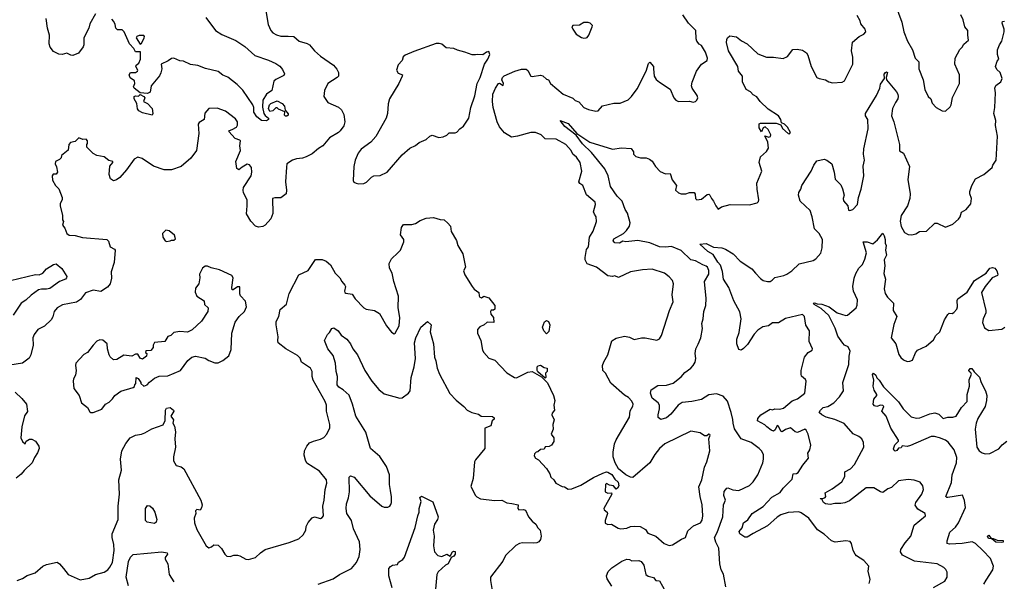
# Model space of a CAD drawing. Extents: x 1839239 to 1929705, y 762242 to 910352.
# Tile 261 of 429: x 1899413 to 1907604, y 830939 to 835615. Entities that reach past the tile are written whole.
import ezdxf

# ---------------------------------------------------------------- set-up
doc = ezdxf.new("R2010")
doc.units = 0

msp = doc.modelspace()

# ---------------------------------------------------------------- linework, layer by layer
at = {"layer": '0CON10XD'}
for points in [[(1906688.9, 835765), (1906750.9, 835595), (1906768.9, 835515), (1906798.1, 835435), (1906840, 835365), (1906862.9, 835295), (1906892.5, 835265), (1906894.4, 835204.4), (1906930, 835115), (1906944.2, 835035), (1906971.2, 834975), (1906993.8, 834955), (1907005, 834918.8), (1907036.7, 834885), (1907087, 834857), (1907115, 834854.2), (1907155, 834890), (1907162.5, 834905), (1907172.7, 834967.3), (1907230.8, 835085), (1907232, 835155), (1907193.3, 835245), (1907196.2, 835295), (1907235, 835366.7), (1907254.2, 835385.8), (1907267.7, 835412.3), (1907307.5, 835445), (1907300, 835485), (1907300.8, 835525), (1907274.5, 835554.5), (1907262.7, 835612.7), (1907242.9, 835655)], [(1900044, 835665), (1899995, 835580), (1899986.7, 835545), (1899947.1, 835465), (1899946.2, 835405), (1899940.7, 835389.3), (1899902.5, 835335), (1899855, 835316.2), (1899838.3, 835318.3), (1899805, 835336), (1899765, 835325.5), (1899739.2, 835329.2), (1899695, 835350), (1899665, 835386), (1899656.5, 835415), (1899661.1, 835485), (1899644.3, 835545), (1899631.5, 835625)], [(1900962.6, 835632.6), (1901041.9, 835525), (1901095, 835490.4), (1901211.1, 835441.1), (1901285, 835390.6), (1901367.7, 835317.7), (1901483, 835277), (1901545, 835250), (1901577, 835227), (1901599.6, 835199.6), (1901615.8, 835165), (1901608.8, 835151.2), (1901543, 835117), (1901527.5, 835102.5), (1901510, 835025), (1901466.4, 834993.6), (1901435.8, 834945), (1901433.9, 834886.1), (1901443.8, 834835), (1901455, 834817.5), (1901482.5, 834795), (1901482.5, 834785), (1901465, 834773.5), (1901424.5, 834774.5), (1901384.3, 834805), (1901360.8, 834845), (1901360, 834885), (1901353.1, 834905), (1901268.3, 835028.3), (1901223.1, 835075), (1901145, 835136.3), (1901102.9, 835152.9), (1901065, 835182.5), (1900957.4, 835207.4), (1900895, 835233.4), (1900835, 835241.8), (1900775, 835268.9), (1900745, 835273.1), (1900695, 835294.3), (1900675, 835290.8), (1900648.2, 835271.8), (1900590, 835245), (1900595.6, 835205), (1900587.8, 835172.2), (1900575, 835148), (1900506.7, 835063.3), (1900498.5, 835011.5), (1900475, 835001.1), (1900415, 835006.2), (1900364.4, 835044.4), (1900360.8, 835055), (1900370.4, 835085), (1900367.1, 835105), (1900330.9, 835130.9), (1900324.3, 835155), (1900335, 835175.8), (1900375, 835176.4), (1900391.8, 835185), (1900394.6, 835195), (1900378.5, 835225), (1900380.6, 835235), (1900405, 835253.5), (1900417.1, 835285), (1900417, 835347), (1900375, 835348.1), (1900362, 835375), (1900326.7, 835415), (1900282.5, 835515), (1900265, 835530), (1900225, 835530), (1900213, 835543), (1900207.5, 835575), (1900195, 835600), (1900178.3, 835618.3)], [(1901007.5, 831225), (1901028.3, 831241.7), (1901065, 831240), (1901091.7, 831211.7), (1901118, 831165), (1901135, 831150), (1901163.6, 831146.4), (1901195, 831156.7), (1901225, 831157.5), (1901245, 831152.5), (1901295, 831123.3), (1901315, 831120), (1901375, 831136.7), (1901415, 831176.7), (1901455, 831203.8), (1901655, 831261.2), (1901735, 831293.8), (1901771.2, 831325), (1901792, 831365), (1901796.7, 831395), (1901811.7, 831428.3), (1901845, 831467.5), (1901865, 831476.7), (1901915, 831463.3), (1901930, 831470), (1901938.8, 831485), (1901935.7, 831565), (1901947.1, 831615), (1901953.1, 831705), (1901967.1, 831755), (1901965.7, 831785), (1901906, 831855), (1901802, 831922), (1901789.1, 831949.1), (1901780.5, 831990.5), (1901783.1, 832025), (1901801.2, 832065), (1901825, 832090.9), (1901855.7, 832105.7), (1901916.1, 832123.9), (1901942.1, 832137.9), (1901968, 832165), (1901992.3, 832217.7), (1901992.5, 832245), (1901964, 832355), (1901964.2, 832405), (1901954.4, 832435), (1901855.6, 832615), (1901846.9, 832645), (1901847.1, 832685), (1901830.8, 832715), (1901755.8, 832765), (1901745, 832796), (1901725, 832820), (1901628, 832875), (1901564.3, 832925), (1901560, 832945), (1901564.4, 832975), (1901547.3, 833075), (1901547, 833103), (1901568.6, 833145), (1901578.3, 833201.7), (1901632.5, 833247.5), (1901654.5, 833335), (1901735, 833489.5), (1901812.4, 833527.6), (1901875, 833618.6), (1901928.9, 833618.9), (1901961.2, 833605), (1901997.5, 833575), (1902036.2, 833505), (1902076.8, 833466.8), (1902092, 833435), (1902118.8, 833405), (1902123.8, 833395), (1902114, 833356), (1902118.8, 833345), (1902125, 833338.8), (1902178.8, 833328.8), (1902205, 833290), (1902275.9, 833215.9), (1902295, 833206.2), (1902365, 833193.3), (1902405, 833170), (1902464, 833065), (1902505, 833013.3), (1902529.3, 833000.7), (1902536.7, 833005), (1902568.8, 833065), (1902574, 833135), (1902561.4, 833215), (1902564.2, 833314.2), (1902526.2, 833435), (1902511.2, 833505), (1902488.8, 833545), (1902486, 833585), (1902505.8, 833625), (1902558.8, 833675), (1902582, 833695), (1902609.2, 833765), (1902608.8, 833785), (1902581.2, 833825), (1902590, 833885), (1902605, 833908.8), (1902675, 833908.6), (1902705, 833919.2), (1902745, 833944.2), (1902795, 833962), (1902855, 833969.2), (1902911.3, 833951.3), (1902945, 833948.8), (1902975, 833921.2), (1902995.8, 833895), (1903002.7, 833852.7), (1903046.8, 833776.8), (1903057.5, 833735), (1903100, 833665), (1903121.2, 833555), (1903104.4, 833525), (1903115, 833492), (1903176.9, 833395), (1903195, 833372.5), (1903233.3, 833345), (1903234.3, 833315), (1903241.2, 833305), (1903255, 833300), (1903275, 833312.5), (1903315, 833300), (1903366.7, 833235), (1903366.1, 833203.9), (1903355, 833196.7), (1903335, 833196.7), (1903330, 833185), (1903333.6, 833163.6), (1903353.8, 833135), (1903357.5, 833095), (1903302.3, 833097.7), (1903277.5, 833075), (1903242.1, 833057.9), (1903220.8, 833035), (1903222, 833005), (1903248.8, 832945), (1903264, 832865), (1903274, 832845), (1903315.9, 832795.9), (1903365, 832780), (1903464.2, 832674.2), (1903530, 832635), (1903545, 832632.2), (1903639.7, 832680.3), (1903675, 832686.7), (1903753, 832643), (1903802.5, 832592.5), (1903854.2, 832485), (1903864.2, 832445), (1903857.1, 832405), (1903861.2, 832365), (1903842.2, 832337.8), (1903840, 832325), (1903859.2, 832285), (1903848.8, 832245), (1903850, 832205), (1903833.6, 832165), (1903856.7, 832135), (1903856.4, 832103.6), (1903837, 832073), (1903817, 832063), (1903785, 832060), (1903775, 832040), (1903745, 832037.5), (1903722.5, 832017.5), (1903710, 832015), (1903695, 832000), (1903692.5, 831985), (1903703.6, 831963.6), (1903729.3, 831949.3), (1903795, 831877.5), (1903823.6, 831833.6), (1903832.5, 831805), (1903857.5, 831785), (1903872.5, 831755), (1903925, 831728.8), (1903945, 831726.7), (1903977, 831707), (1904005, 831710), (1904080.7, 831739.3), (1904186.4, 831803.6), (1904265, 831840), (1904295, 831850), (1904307, 831847), (1904339.3, 831829.3), (1904365, 831790), (1904392.5, 831765), (1904397.5, 831735), (1904387.5, 831715), (1904375, 831707.5), (1904353.9, 831733.9), (1904319.5, 831739.5), (1904295, 831753.3), (1904286.7, 831745), (1904283.8, 831683.8), (1904305, 831672.5), (1904336.7, 831676.7), (1904340, 831665), (1904273.3, 831545), (1904273.9, 831533.9), (1904300, 831515), (1904302.5, 831505), (1904283.3, 831445), (1904283.6, 831423.6), (1904305, 831413.3), (1904336.4, 831416.4), (1904392.6, 831382.6), (1904415, 831377.1), (1904465, 831380.6), (1904495, 831394.4), (1904525, 831399.4), (1904575, 831395.8), (1904620.2, 831370.2), (1904639.7, 831339.7), (1904705, 831315.7), (1904775, 831253.8), (1904815, 831236.2), (1904845, 831242.5), (1904918.8, 831291.2), (1904952, 831305), (1904971.1, 831358.9), (1905018, 831402), (1905078, 831425), (1905090.5, 831449.5), (1905095.4, 831485.4), (1905091.1, 831575), (1905072.9, 831645), (1905064.2, 831725), (1905087, 831783), (1905109.3, 831890.7), (1905129.1, 831935), (1905153.3, 832025), (1905146.2, 832125), (1905157.5, 832155), (1905155, 832162.5), (1905145, 832163.3), (1905130.7, 832149.3), (1905109.2, 832149.2), (1905075, 832176), (1904995, 832188.6), (1904781.2, 832085), (1904734.5, 832045.5), (1904696, 831995), (1904655, 831926.2), (1904515, 831803.8), (1904495, 831806.2), (1904456.7, 831825), (1904395.5, 831875.5), (1904368, 831925), (1904351.2, 831975), (1904348.8, 832015), (1904362.5, 832085), (1904375, 832117.5), (1904485.8, 832305), (1904490.3, 832359.7), (1904515, 832396.7), (1904516.5, 832415), (1904505, 832439.2), (1904478.9, 832468.9), (1904445, 832489.2), (1904330.2, 832590.2), (1904285, 832673.3), (1904263.3, 832695), (1904260, 832735), (1904272.3, 832767.7), (1904305.9, 832824.1), (1904339.3, 832940.7), (1904375, 832963.3), (1904445, 832980), (1904485, 832971.2), (1904525, 832951.2), (1904585, 832965.8), (1904615, 832966), (1904713.6, 832946.4), (1904735, 832957.5), (1904753.3, 832985), (1904818.6, 833195), (1904849.2, 833265), (1904840.8, 833325), (1904852, 833415), (1904842.7, 833442.7), (1904816, 833475), (1904776.2, 833505), (1904675, 833537.1), (1904595, 833532.5), (1904495, 833516), (1904395, 833468.8), (1904365, 833482.5), (1904345, 833478), (1904305, 833482.5), (1904212.5, 833555), (1904135, 833583.3), (1904115.8, 833615), (1904117.1, 833635), (1904129.6, 833700.4), (1904146.2, 833725), (1904154.1, 833805), (1904182.8, 833855), (1904210.9, 833935), (1904208.6, 833975), (1904195, 833996.7), (1904186.2, 834015), (1904204.2, 834075), (1904200.8, 834095), (1904127, 834157), (1904098, 834235), (1904072.3, 834252.3), (1904065.6, 834265), (1904089.2, 834355), (1904076.9, 834425), (1904045, 834471.1), (1904014.7, 834494.7), (1904001.4, 834525), (1903955.6, 834575), (1903875, 834619.6), (1903785, 834622.9), (1903752, 834655), (1903705, 834675.5), (1903665, 834674.5), (1903555, 834644.2), (1903505, 834637.5), (1903445, 834674.3), (1903404.2, 834724.2), (1903384.7, 834764.7), (1903352.5, 834885), (1903346.4, 834935), (1903349.4, 834995), (1903370, 835045), (1903395, 835083.8), (1903405, 835086.7), (1903435, 835066.7), (1903437.5, 835082.5), (1903424, 835115), (1903430.4, 835135), (1903442.8, 835147.2), (1903532.7, 835187.3), (1903587.6, 835202.4), (1903625, 835203.7), (1903641.2, 835191.2), (1903665.9, 835145.9), (1903675, 835141.8), (1903745, 835153.2), (1903765, 835146.4), (1903795, 835120.7), (1903813.2, 835113.2), (1903827.5, 835085), (1903935, 834996), (1904015, 834961.1), (1904035, 834941.4), (1904065, 834930.5), (1904106, 834885), (1904145, 834866.7), (1904205, 834852), (1904225, 834856.7), (1904262.7, 834897.3), (1904355, 834921.2), (1904409.3, 834920.7), (1904475, 834947.5), (1904503.3, 834975), (1904549.7, 835040.3), (1904624.3, 835185), (1904645, 835250), (1904655, 835260), (1904684.3, 835225), (1904686.9, 835205), (1904692, 835145), (1904707.7, 835117.7), (1904735, 835093.8), (1904825.7, 835035.7), (1904856.2, 834965), (1904872.5, 834945), (1904895, 834933.3), (1904985, 834936.7), (1905015, 834927.5), (1905035, 834932.5), (1905046.1, 834943.9), (1905053.3, 834965), (1905050, 834985), (1905006.7, 835045), (1905001.2, 835065), (1905006.2, 835095), (1905042.5, 835185), (1905085.7, 835245), (1905131.2, 835275), (1905134.4, 835295), (1905119.1, 835345), (1905085, 835399.2), (1905065, 835412.5), (1905047.1, 835435), (1905040, 835455), (1905037.7, 835525), (1904976.5, 835585), (1904928.9, 835655)], [(1901458.8, 835705), (1901478.8, 835575), (1901502, 835525), (1901518.8, 835505), (1901548.7, 835488.7), (1901585, 835478.9), (1901645, 835476.9)], [(1905056.2, 832913.8), (1905080.5, 832965), (1905092, 833045), (1905086.9, 833085), (1905098.9, 833125), (1905104.3, 833185), (1905120, 833235), (1905124.3, 833295), (1905111.1, 833435), (1905145.6, 833495), (1905146.3, 833526.3), (1905135, 833553.8), (1905125, 833563.8), (1905095, 833574), (1905035, 833607.9), (1904995, 833615.4), (1904915, 833692.8), (1904835, 833726.9), (1904785, 833720), (1904735, 833724), (1904656.2, 833756.2), (1904555, 833777.3), (1904455, 833765.5), (1904430, 833770), (1904402.5, 833755), (1904365, 833756), (1904349.2, 833775), (1904355, 833791.2), (1904435, 833834.4), (1904460.9, 833859.1), (1904485.3, 833894.7), (1904491.1, 833925), (1904470, 834005), (1904449.1, 834035), (1904425.3, 834105.3), (1904383.3, 834145), (1904327.5, 834225), (1904309.4, 834315), (1904282, 834372), (1904169, 834509), (1904095, 834580.4), (1904042.3, 834652.3), (1903948.1, 834725), (1903910, 834775), (1903975, 834749.4), (1904048, 834668), (1904155, 834594.2), (1904345, 834536.9), (1904419.4, 834549.4), (1904501.2, 834541.2), (1904519.2, 834515), (1904520, 834495), (1904540, 834475), (1904576.2, 834466.2), (1904625, 834465.6), (1904653.4, 834453.4), (1904675, 834436), (1904701.7, 834391.7), (1904740.9, 834350.9), (1904785, 834330.5), (1904824.3, 834334.3), (1904840.3, 834280.3), (1904875.7, 834235), (1904869.4, 834195), (1904892.4, 834172.4), (1904915, 834165.5), (1904955, 834166.2), (1904984.4, 834175.6), (1905025, 834176.7), (1905033.4, 834163.4), (1905033.8, 834125), (1905046.4, 834116.4), (1905085, 834120), (1905131.1, 834158.9), (1905145, 834161.9), (1905155.4, 834155.4), (1905167.1, 834125), (1905185.4, 834105.4), (1905203.1, 834065), (1905225, 834038.8), (1905252.3, 834057.7), (1905323.9, 834076.1), (1905485, 834073.3), (1905548.8, 834091.2), (1905558.8, 834101.2), (1905563.3, 834115), (1905547.1, 834205), (1905545.7, 834255), (1905586.2, 834355), (1905565.9, 834425.9), (1905576.8, 834473.2), (1905625, 834516.2), (1905642.5, 834545), (1905635.7, 834595), (1905613, 834647), (1905645, 834637.5), (1905658, 834642), (1905661.9, 834655), (1905640.3, 834700.3), (1905615, 834724.2), (1905596.7, 834713.3), (1905585, 834682.5), (1905564, 834715), (1905565, 834747.5), (1905576.4, 834753.6), (1905705, 834752.5), (1905745, 834740), (1905759.5, 834709.5), (1905805, 834667.5), (1905816.4, 834663.6), (1905826.2, 834675), (1905801.2, 834721.2), (1905775, 834746), (1905750, 834755), (1905746.2, 834785), (1905726.7, 834815), (1905639.7, 834869.7), (1905573, 834933), (1905545, 834971.5), (1905515, 834988.5), (1905493.7, 835013.7), (1905457.5, 835035), (1905426.9, 835096.9), (1905425.4, 835145), (1905393.3, 835185), (1905388.6, 835225), (1905310, 835355), (1905292.5, 835425), (1905295, 835450), (1905302.5, 835465), (1905320.7, 835479.3), (1905375, 835473.3), (1905419.1, 835439.1), (1905466, 835415), (1905555, 835331.9), (1905625, 835302), (1905685, 835304), (1905765, 835291.2), (1905801.7, 835308.3), (1905845, 835366.7), (1905881.7, 835368.3), (1905925, 835360), (1905957.6, 835337.6), (1905969.3, 835319.3), (1905996.5, 835225), (1906045.8, 835135), (1906064.6, 835124.6), (1906115.4, 835115.4), (1906145, 835096.9), (1906175, 835088.6), (1906255, 835095.8), (1906276, 835105), (1906344, 835245), (1906343.9, 835303.9), (1906334, 835355), (1906342.3, 835427.7), (1906397.5, 835475), (1906436.8, 835493.2), (1906451.4, 835515), (1906447.5, 835535), (1906411.2, 835581.2), (1906405.3, 835605), (1906379.9, 835649.9)], [(1904105, 835460), (1904125, 835463.3), (1904135, 835467.5), (1904146.7, 835485), (1904176.7, 835555), (1904177, 835567), (1904160, 835585), (1904141.7, 835591.7), (1904105, 835592.5), (1904069.3, 835570.7), (1904013.6, 835566.4), (1904007.5, 835555), (1904013.3, 835535), (1904043.3, 835495), (1904086.1, 835466.1), (1904105, 835460)], [(1906480.3, 830919.7), (1906487, 830953), (1906471.9, 831025), (1906476, 831065), (1906435, 831111.2), (1906375, 831151.2), (1906363.8, 831165), (1906346.2, 831195), (1906332, 831255), (1906320.8, 831270.8), (1906285.7, 831275.7), (1906196.1, 831266.1), (1906167.5, 831275), (1906105, 831331.2), (1906049.2, 831369.2), (1905977.5, 831465), (1905915, 831510), (1905895, 831517.8), (1905805, 831512.1), (1905745, 831492.6), (1905715, 831474.7), (1905635, 831400.4), (1905513.7, 831336.3), (1905465, 831306), (1905445, 831308), (1905404.5, 831334.5), (1905399.2, 831355), (1905423.5, 831385), (1905433.8, 831425), (1905470, 831450), (1905506.3, 831503.7), (1905596.8, 831563.2), (1905670.5, 831639.5), (1905740.5, 831679.5), (1905765.5, 831715), (1905839.5, 831790.5), (1905846.3, 831833.7), (1905875, 831836.7), (1905890.6, 831845), (1905927.1, 831905), (1905975.8, 831965), (1905970.8, 832005), (1905985.7, 832035), (1905994.1, 832074.1), (1905971.4, 832165), (1905955, 832198), (1905945.4, 832205.4), (1905885, 832177.5), (1905865, 832184.2), (1905825, 832215.8), (1905785, 832201.9), (1905755, 832183.3), (1905745, 832188.8), (1905725, 832232), (1905715, 832236.7), (1905698.4, 832201.6), (1905685, 832190), (1905665, 832196.4), (1905629.6, 832225), (1905612.9, 832242.9), (1905550, 832275), (1905554, 832295), (1905577.5, 832325), (1905655, 832372), (1905675, 832366.7), (1905696.1, 832373.9), (1905735, 832371.1), (1905768.1, 832381.9), (1905839.3, 832440.7), (1905885, 832459.2), (1905944, 832505), (1905955.8, 832605), (1905949.1, 832619.1), (1905918.3, 832648.3), (1905912.9, 832665), (1905914.3, 832695), (1905942.5, 832805), (1905972.5, 832845), (1906005, 832864.6), (1906008.4, 832875), (1905980.8, 832935), (1905984, 833025), (1905953, 833073), (1905942.9, 833145), (1905925, 833160.8), (1905783.3, 833126.7), (1905725, 833091.2), (1905675, 833090.6), (1905643, 833067), (1905595, 833058.6), (1905555, 833031.4), (1905523.8, 832996.2), (1905468.3, 832911.7), (1905435, 832876.2), (1905415, 832864.2), (1905395, 832870), (1905380, 832915), (1905378, 832955), (1905398.7, 833011.3), (1905413.9, 833125), (1905404, 833184), (1905354.5, 833275), (1905313.5, 833385), (1905267.6, 833455), (1905258.5, 833518.5), (1905242.4, 833572.4), (1905221.5, 833595), (1905181, 833661), (1905138, 833685), (1905072.5, 833745), (1905125, 833752.5), (1905185, 833722), (1905255, 833715.8), (1905284.2, 833704.2), (1905348, 833665), (1905405.4, 833605.4), (1905505, 833539.5), (1905535.4, 833505.4), (1905575, 833461.2), (1905597.5, 833445), (1905635, 833434), (1905655, 833436.2), (1905673.9, 833446.1), (1905695, 833468.8), (1905770, 833485), (1905795, 833496.7), (1905837.5, 833525), (1905898.3, 833581.7), (1906015, 833610), (1906035, 833623.3), (1906078.3, 833671.7), (1906088.8, 833715), (1906091.2, 833785), (1906064, 833835), (1906024, 833875), (1906005.7, 833975), (1905987.8, 834025), (1905905.4, 834105), (1905891.8, 834155), (1905893.6, 834175), (1905912.1, 834205), (1905920, 834235), (1905997, 834353), (1906020.8, 834405), (1906045, 834440), (1906105, 834452.4), (1906126.9, 834445), (1906169.2, 834415), (1906190, 834345), (1906198.3, 834288.3), (1906245, 834240), (1906256.7, 834206.7), (1906273.3, 834155), (1906264.2, 834125.8), (1906267.7, 834107.7), (1906303.8, 834065), (1906309.2, 834029.2), (1906320, 834025), (1906344.1, 834035.9), (1906383.8, 834076.2), (1906390.8, 834135), (1906413.1, 834205), (1906435.6, 834315), (1906430.9, 834395), (1906442.2, 834445), (1906433.8, 834495), (1906435, 834540), (1906471.9, 834705), (1906470, 834785), (1906448.8, 834815), (1906450, 834835), (1906540.5, 834985), (1906568, 835045), (1906575, 835078.8), (1906607.5, 835125), (1906605, 835162.5), (1906615, 835176.2), (1906625, 835180), (1906632.5, 835175), (1906620, 835135), (1906623.3, 835115), (1906708, 835015), (1906718, 834995), (1906722, 834975), (1906718, 834955), (1906699.2, 834925), (1906673.5, 834875), (1906667.1, 834815), (1906685.7, 834765), (1906733.6, 834575), (1906732.9, 834522.9), (1906765, 834502.5), (1906816.1, 834393.9), (1906801.2, 834285), (1906820, 834165), (1906818.8, 834125), (1906797.5, 834065), (1906746.7, 833985), (1906736.8, 833936.8), (1906745, 833893.3), (1906773, 833843), (1906805, 833826.2), (1906835, 833823.8), (1906867.7, 833832.3), (1906898.3, 833851.7), (1906957, 833853), (1907025, 833920), (1907045, 833920), (1907115, 833887.5), (1907175, 833913.3), (1907223.3, 833955), (1907236.7, 833975), (1907247, 834013), (1907286.4, 834033.6), (1907327, 834083), (1907332.5, 834125), (1907317.5, 834165), (1907316.7, 834185), (1907333.8, 834233.8), (1907365, 834288.8), (1907435, 834326.7), (1907503.3, 834385), (1907508.8, 834405), (1907535.9, 834445), (1907547.5, 834645), (1907532.3, 834735), (1907532.9, 834775), (1907516.9, 834835), (1907526.4, 834885), (1907530, 835005), (1907524.4, 835045), (1907535, 835067.5), (1907575, 835098.8), (1907586.9, 835125), (1907568.8, 835175), (1907541.2, 835201.2), (1907532, 835225), (1907545, 835270), (1907560, 835285), (1907547.5, 835325), (1907548.8, 835365), (1907564.2, 835405), (1907584, 835435), (1907602.5, 835515), (1907602.5, 835535), (1907587.5, 835585), (1907590, 835600), (1907605, 835602.5)], [(1901645, 835476.9), (1901692.5, 835475), (1901736.6, 835436.6), (1901805, 835417.1), (1901825, 835405.8), (1901865, 835355.8), (1901915, 835311.4), (1902022.5, 835235), (1902052.1, 835202.1), (1902064.2, 835175), (1902063.8, 835145), (1902055, 835134), (1901975.9, 835084.1), (1901949.2, 835025), (1901942.5, 834975), (1901976.2, 834925), (1902065, 834885.8), (1902088.6, 834865), (1902110.6, 834825), (1902116.9, 834765), (1902109.3, 834730.7), (1902079.4, 834690.6), (1902064.5, 834675.5), (1901989.5, 834630.5), (1901936, 834564), (1901897.3, 834542.7), (1901845, 834499.2), (1901795, 834472.7), (1901765, 834460.9), (1901715, 834456.5), (1901683.3, 834445), (1901636.2, 834415), (1901633.1, 834386.9), (1901622.8, 834265), (1901633.4, 834196.6), (1901629.2, 834165), (1901585, 834131.4), (1901535, 834132.9), (1901516, 834125), (1901519.7, 834000.3), (1901501.7, 833958.3), (1901456, 833905), (1901435, 833892.5), (1901398.3, 833888.3), (1901375, 833896.2), (1901335, 833936.2), (1901298.7, 833998.7), (1901306.1, 834063.9), (1901304.6, 834115), (1901274.2, 834174.2), (1901270.8, 834195), (1901275, 834218.9), (1901338.3, 834315), (1901344.4, 834345.6), (1901340.9, 834385), (1901325.6, 834405.6), (1901305, 834410.9), (1901262.4, 834387.6), (1901235, 834364.2), (1901218.8, 834375), (1901210.6, 834435), (1901249.8, 834525), (1901244.4, 834565), (1901249.3, 834605), (1901242.9, 834612.9), (1901204.6, 834624.6), (1901152.5, 834685), (1901157.5, 834692.5), (1901180.6, 834699.4), (1901215, 834721.2), (1901224.3, 834735.7), (1901225.6, 834765), (1901209.3, 834789.3), (1901125, 834853.8), (1901055, 834878.8), (1900985, 834876.7), (1900952.3, 834837.7), (1900947.5, 834785), (1900905, 834758.8), (1900898, 834745), (1900903.9, 834666.1), (1900883.3, 834525), (1900837.7, 834462.3), (1900756.8, 834393.2), (1900675, 834364), (1900615, 834365.8), (1900525, 834395.7), (1900430.3, 834460.3), (1900395, 834471.2), (1900364, 834455), (1900300.8, 834365), (1900245, 834300), (1900218.3, 834281.7), (1900193.6, 834273.6), (1900169.3, 834289.3), (1900156.1, 834326.1), (1900162.5, 834395), (1900188.5, 834425), (1900187.8, 834435), (1900153.3, 834443.3), (1900115, 834472.5), (1900055, 834483.8), (1900025, 834500), (1899972.5, 834555), (1899970, 834575), (1899977, 834583), (1899977.5, 834605), (1899965, 834620), (1899938.3, 834618.3), (1899905, 834630), (1899875, 834600), (1899835, 834592.5), (1899822.5, 834575), (1899815, 834530), (1899760, 834485), (1899757.5, 834465), (1899745, 834450), (1899710, 834435), (1899707.5, 834415), (1899719.3, 834389.3), (1899727.5, 834345), (1899715, 834330), (1899691.7, 834328.3), (1899682.5, 834315), (1899685, 834280), (1899710, 834235), (1899737, 834207), (1899766.7, 834135), (1899766.2, 834113.8), (1899750, 834085), (1899750, 834065), (1899770, 833985), (1899768.3, 833948.3), (1899777.5, 833935), (1899770, 833905), (1899788.8, 833878.8), (1899804.2, 833835), (1899825, 833821.1), (1899875, 833818.6), (1899935, 833800.8), (1900137.5, 833785), (1900151.7, 833771.7), (1900166.7, 833725), (1900200, 833705), (1900206.2, 833695), (1900197.3, 833592.7), (1900174.3, 833515), (1900175.6, 833464.4), (1900164, 833415), (1900143, 833387), (1900087.3, 833352.7), (1900024.3, 833364.3), (1899959.5, 833340.5), (1899917.5, 833285), (1899885, 833263.8), (1899770, 833240), (1899725, 833215.8), (1899700.6, 833185), (1899689.1, 833140.9), (1899673.3, 833116.7), (1899617.8, 833062.2), (1899564.2, 833035), (1899532.9, 832995), (1899520.8, 832965), (1899525.6, 832905), (1899505.7, 832825), (1899492.5, 832797.5), (1899435, 832755.7), (1899331.7, 832738.3)], [(1900415, 835410), (1900425, 835416), (1900447.2, 835465), (1900450.5, 835475), (1900444.4, 835484.4), (1900406.8, 835483.2), (1900386.7, 835475), (1900381.2, 835465), (1900415, 835410)], [(1902235, 834247.5), (1902275, 834252.5), (1902298.3, 834261.7), (1902340, 834305), (1902360, 834315), (1902411.7, 834318.3), (1902470, 834345), (1902595, 834490), (1902657.5, 834545), (1902705, 834566.7), (1902736.4, 834593.6), (1902795, 834616.2), (1902825, 834646.2), (1902845, 834654), (1902900, 834635), (1902935, 834638.8), (1902965, 834652.5), (1902985, 834673.3), (1903035, 834673.8), (1903050.7, 834679.3), (1903074.1, 834705.9), (1903105, 834727.5), (1903148.8, 834795), (1903165.8, 834885), (1903199.7, 834980.3), (1903217.6, 835082.4), (1903244.5, 835135), (1903278.8, 835245), (1903306, 835285), (1903323.8, 835325), (1903315, 835348.8), (1903295, 835343.8), (1903267, 835323), (1903225, 835326.2), (1903205, 835321.2), (1903176.4, 835323.6), (1903115, 835345.8), (1903055, 835360), (1903023.8, 835373.8), (1902959.5, 835379.5), (1902925, 835410), (1902903, 835417), (1902876.4, 835416.4), (1902690.5, 835349.5), (1902620.5, 835319.5), (1902604.2, 835305.8), (1902593.3, 835275), (1902561.7, 835238.3), (1902547.5, 835195), (1902560.7, 835170.7), (1902596.2, 835156.2), (1902596, 835145), (1902567.8, 835085), (1902490, 834955), (1902478.6, 834915), (1902472, 834835), (1902462.5, 834795), (1902376.8, 834643.2), (1902334.3, 834595.7), (1902253, 834537), (1902228.8, 834505), (1902203.3, 834445), (1902193, 834393), (1902187.5, 834275), (1902193.6, 834263.6), (1902213, 834253), (1902235, 834247.5)], [(1900515, 834820), (1900435, 834840), (1900404, 834855), (1900393.1, 834873.1), (1900387.6, 834917.6), (1900363.8, 834955), (1900365, 834976.7), (1900375, 834981.2), (1900401.7, 834978.3), (1900415, 834992.5), (1900446.7, 834976.7), (1900454, 834965), (1900442.9, 834935), (1900476.2, 834916.2), (1900515.6, 834875), (1900521.2, 834835), (1900515, 834820)], [(1901622.7, 834812.7), (1901615, 834820), (1901618.3, 834848.3), (1901565, 834870), (1901555, 834880), (1901545, 834880), (1901520, 834855), (1901495, 834850), (1901482.5, 834875), (1901490, 834905), (1901503, 834917), (1901555, 834940), (1901595, 834915.8), (1901615, 834896.2), (1901622.5, 834862.5), (1901645, 834832.5), (1901645, 834821.2), (1901635, 834813.1), (1901622.7, 834812.7)], [(1900635, 833767.5), (1900665, 833772.5), (1900675, 833780), (1900695, 833780), (1900708.3, 833791.7), (1900701.7, 833821.7), (1900655, 833857.5), (1900628.3, 833861.7), (1900600, 833835), (1900602.5, 833805), (1900623, 833773), (1900635, 833767.5)], [(1907015, 830887.5), (1907110.3, 830939.7), (1907130, 830975), (1907128.6, 831015), (1907118.3, 831038.3), (1907100, 831055), (1907045, 831083.5), (1906856.3, 831106.3), (1906757, 831157), (1906740.8, 831185), (1906742.9, 831205), (1906779.3, 831260.7), (1906827.3, 831315), (1906853.8, 831406.2), (1906948.6, 831485), (1906945.8, 831505), (1906885, 831540), (1906862.7, 831572.7), (1906868.1, 831595), (1906917.8, 831665), (1906932.5, 831705), (1906925.7, 831735), (1906905, 831765.8), (1906855, 831780.8), (1906805, 831786), (1906724.3, 831775.7), (1906665, 831721.4), (1906635, 831709.2), (1906595, 831678.6), (1906573.3, 831683.3), (1906517.9, 831717.9), (1906455, 831718), (1906315, 831608.5), (1906278.3, 831591.7), (1906245, 831586), (1906195, 831586.9), (1906155, 831579.4), (1906117.5, 831585), (1906100.8, 831595), (1906085, 831622.5), (1906072.5, 831625), (1906075, 831630), (1906095, 831628.8), (1906115, 831637.5), (1906120, 831645), (1906114, 831675), (1906171.5, 831708.5), (1906252, 831768), (1906277.2, 831812.8), (1906278.1, 831851.9), (1906325, 831874.4), (1906358.5, 831911.5), (1906435.6, 832055), (1906433.8, 832095), (1906418, 832125), (1906395, 832145.7), (1906346.6, 832166.6), (1906272.4, 832252.4), (1906195, 832286.8), (1906123.3, 832305), (1906086.2, 832325), (1906063.8, 832345), (1906074, 832365), (1906097.5, 832385), (1906135, 832395.7), (1906184.6, 832425.4), (1906234.3, 832475.7), (1906265.9, 832524.1), (1906261.4, 832595), (1906310.8, 832745), (1906313.9, 832815), (1906323.1, 832855), (1906305, 832892.5), (1906275, 832905.8), (1906260.6, 832920.6), (1906219.2, 832979.2), (1906196, 833046), (1906145, 833151.8), (1906080, 833210), (1906022, 833245), (1906016.7, 833255), (1906025, 833258.1), (1906048.6, 833248.6), (1906085, 833246.6), (1906146, 833225), (1906215, 833175.4), (1906285, 833151.5), (1906300.8, 833155), (1906372, 833215), (1906381.3, 833238.7), (1906383.4, 833283.4), (1906349.4, 833355), (1906343.3, 833395), (1906355, 833462.5), (1906368.3, 833501.7), (1906393.3, 833545), (1906425, 833577.5), (1906445, 833622.5), (1906457.5, 833675), (1906430, 833765), (1906464.5, 833765.5), (1906511.4, 833748.6), (1906549.2, 833780.8), (1906595, 833836.7), (1906604.3, 833815), (1906612.7, 833785), (1906612.5, 833755), (1906621.1, 833735), (1906616.4, 833695), (1906625.4, 833655), (1906605.5, 833615), (1906610, 833565), (1906602, 833502), (1906614.5, 833455), (1906603.8, 833375), (1906614.2, 833335.8), (1906631.9, 833305), (1906681.2, 833255), (1906679.2, 833195), (1906711.2, 833145), (1906685, 833077.5), (1906664.2, 832965), (1906702, 832915), (1906727.7, 832827.7), (1906742.3, 832802.3), (1906765, 832783.3), (1906795, 832770), (1906819.3, 832770.7), (1906839.3, 832780.7), (1906865, 832842.5), (1906881.2, 832865), (1906955, 832897.5), (1907015, 832949.4), (1907035, 832986), (1907067.8, 833015), (1907106.2, 833115), (1907135, 833160), (1907145, 833171.1), (1907169.3, 833169.3), (1907185, 833176.7), (1907208.9, 833205), (1907215.4, 833225), (1907212.9, 833277.1), (1907217.9, 833292.1), (1907295, 833346.1), (1907357.3, 833445), (1907454.3, 833505), (1907485, 833545.8), (1907505, 833552.2), (1907526.7, 833546.7), (1907542, 833525), (1907551.2, 833495), (1907547.5, 833485), (1907503.6, 833466.4), (1907445.4, 833395), (1907415.5, 833345), (1907451.8, 833195), (1907450.4, 833175), (1907428.8, 833125), (1907423.4, 833093.4), (1907440.7, 833050.7), (1907475, 833026.2), (1907585, 833038), (1907609.2, 833055)], [(1899335.5, 833444.5), (1899545, 833492.2), (1899575, 833491.5), (1899605.7, 833505), (1899635, 833539.4), (1899695, 833578), (1899715, 833583.3), (1899764.1, 833544.1), (1899806.1, 833476.1), (1899803.3, 833465), (1899792.5, 833455), (1899744.5, 833435.5), (1899662.8, 833377.2), (1899635, 833371.1), (1899595, 833372.5), (1899570, 833365), (1899508.2, 833321.8), (1899465, 833278.6), (1899423.8, 833256.2), (1899357.5, 833155)], [(1900025, 832344.2), (1900096.4, 832373.6), (1900127, 832413), (1900158.3, 832431.7), (1900185, 832457.5), (1900205, 832486.7), (1900255, 832522.5), (1900357, 832553), (1900368.3, 832561.7), (1900370, 832575), (1900380, 832585), (1900383, 832637), (1900398.3, 832628.3), (1900420, 832595), (1900420, 832585), (1900445, 832563.3), (1900472.5, 832575), (1900492.3, 832597.7), (1900535, 832630), (1900572.3, 832647.7), (1900645, 832650.8), (1900750, 832695), (1900812.3, 832777.7), (1900845, 832806.7), (1900875, 832812.5), (1900955, 832796.2), (1900986.4, 832776.4), (1901035, 832757.5), (1901065, 832757.5), (1901103, 832777), (1901153, 832817), (1901170.7, 832869.3), (1901177.5, 833005), (1901204.2, 833095.8), (1901238.8, 833145), (1901283.3, 833185), (1901298.8, 833225), (1901290.7, 833270.7), (1901250, 833315), (1901243, 833333), (1901245, 833390), (1901225, 833390), (1901190, 833365), (1901180, 833365), (1901177.5, 833385), (1901188.8, 833465), (1901177.5, 833485), (1901075, 833532), (1901005, 833548.8), (1900975, 833562.5), (1900955, 833562.5), (1900932.5, 833545), (1900907.5, 833495), (1900910, 833465), (1900903, 833417), (1900875, 833380), (1900873.6, 833346.4), (1900885, 833312.5), (1900947.5, 833275), (1900951.2, 833245), (1900980, 833215), (1900978.8, 833185), (1900924.3, 833105.7), (1900847.6, 833032.4), (1900807.7, 833012.3), (1900745, 833018.8), (1900695, 833010), (1900670, 832985), (1900645, 832977.5), (1900620, 832935), (1900535, 832927.5), (1900523.6, 832906.4), (1900522.5, 832885), (1900505, 832860), (1900461.7, 832858.3), (1900460, 832845), (1900470, 832835), (1900466.7, 832815), (1900435, 832790), (1900416.1, 832796.1), (1900395, 832830), (1900375, 832830), (1900345, 832812.5), (1900278.3, 832821.7), (1900220, 832785), (1900193.6, 832783.6), (1900165, 832807.5), (1900156.7, 832825), (1900143.3, 832875), (1900140, 832915), (1900105, 832947.5), (1900080.7, 832949.3), (1900055, 832937.5), (1900023.3, 832905), (1899975.9, 832844.1), (1899945, 832826.7), (1899880, 832755), (1899876.7, 832735), (1899883.3, 832695), (1899876.2, 832655), (1899860, 832625), (1899857.5, 832605), (1899862.5, 832545), (1899907.5, 832485), (1899926.4, 832426.4), (1899976.7, 832385), (1899995, 832351.2), (1900005, 832344.3), (1900025, 832344.2)], [(1901896.7, 830915), (1902021.3, 830958.7), (1902072, 830995), (1902174.4, 831045.6), (1902214.4, 831095), (1902237.5, 831145), (1902245.4, 831205), (1902238.7, 831268.7), (1902190.7, 831375), (1902173.8, 831445), (1902135.6, 831505), (1902129.5, 831545), (1902130.9, 831585), (1902148.8, 831635), (1902155.4, 831685), (1902155, 831807.5), (1902165, 831817.5), (1902195, 831806.2), (1902325, 831651.4), (1902425, 831565.8), (1902445, 831555.8), (1902475, 831556), (1902493.3, 831565), (1902501.7, 831578.3), (1902506.9, 831595), (1902506.2, 831643.8), (1902498.4, 831695), (1902489.3, 831745), (1902488.9, 831825), (1902465, 831894.3), (1902409.5, 831979.5), (1902331.9, 832045), (1902291.7, 832181.7), (1902208.2, 832315), (1902182.1, 832415), (1902155, 832488.8), (1902105, 832532.5), (1902066.7, 832555), (1902054.5, 832574.5), (1902056, 832645), (1902044.3, 832685), (1902039.2, 832755), (1902019.8, 832819.8), (1901977.1, 832875), (1901948.8, 832945), (1901974, 832995), (1901990, 833010), (1902010, 833045), (1902025, 833050), (1902061.2, 833025), (1902087.6, 832987.6), (1902135, 832956), (1902165, 832916.2), (1902184.2, 832875), (1902224.2, 832825), (1902284.4, 832695), (1902341.9, 832605), (1902399.2, 832535), (1902445, 832501.4), (1902575, 832464.2), (1902594.2, 832465.8), (1902648.6, 832505), (1902660.5, 832525), (1902670, 832635), (1902695.4, 832725), (1902705.4, 832795), (1902698.5, 832925), (1902708.5, 832965), (1902750.8, 833055), (1902805, 833102.5), (1902836, 833075), (1902828, 833015), (1902855.7, 832915), (1902864.4, 832805), (1902875.6, 832775), (1902885, 832712.5), (1902904, 832665), (1902992.1, 832502.1), (1903045, 832446), (1903108.8, 832395), (1903135, 832363.8), (1903174.3, 832344.3), (1903230.8, 832330.8), (1903252.5, 832315), (1903345, 832312), (1903360.5, 832300.5), (1903359.7, 832290.3), (1903342.5, 832275), (1903331.2, 832235), (1903282.5, 832215), (1903282, 832045), (1903205, 831950), (1903197.1, 831932.9), (1903184.2, 831795), (1903167.3, 831727.3), (1903204.2, 831655), (1903215, 831642), (1903245.7, 831625.7), (1903365, 831610.8), (1903425, 831614), (1903465, 831591.4), (1903508.1, 831588.1), (1903560, 831575), (1903555.8, 831545), (1903564.6, 831534.6), (1903605, 831536.5), (1903620.5, 831530.5), (1903646.2, 831475), (1903675, 831440), (1903706, 831415), (1903722.5, 831385), (1903743.8, 831365), (1903751.2, 831315), (1903746.4, 831286.4), (1903731.7, 831268.3), (1903715, 831260), (1903685, 831255.6), (1903595, 831259.5), (1903571.2, 831255), (1903541.5, 831238.5), (1903455.7, 831155), (1903431.7, 831108.3), (1903330, 830975), (1903329.2, 830945), (1903345.7, 830845)], [(1903795, 833000), (1903773.9, 833023.9), (1903761.2, 833055), (1903779.3, 833100.7), (1903795, 833110), (1903811.7, 833101.7), (1903823.8, 833075), (1903815, 833020), (1903795, 833000)], [(1905287, 830893), (1905267.9, 830997.9), (1905247.5, 831035), (1905236.9, 831085), (1905228.9, 831215), (1905204.3, 831264.3), (1905192.5, 831305), (1905215.3, 831344.7), (1905262.3, 831475), (1905266.8, 831575), (1905283.3, 831615), (1905271.2, 831655), (1905273.8, 831686.2), (1905295, 831716), (1905305, 831718), (1905345, 831700), (1905395, 831694.4), (1905485, 831736.7), (1905515, 831768.6), (1905553.3, 831825), (1905595, 831926.7), (1905600.6, 831955), (1905600, 831995), (1905584.5, 832024.5), (1905564.6, 832044.6), (1905498.8, 832095), (1905414.7, 832124.7), (1905359.9, 832209.9), (1905347.1, 832257.1), (1905346.7, 832286.7), (1905331.9, 832345), (1905300.3, 832440.3), (1905265, 832481.4), (1905209.7, 832499.7), (1905145, 832490.6), (1905085, 832452.2), (1905005, 832435.6), (1904925, 832428.2), (1904890.6, 832405), (1904830.2, 832329.8), (1904795, 832300.6), (1904745.9, 832285.9), (1904725, 832302.5), (1904724.2, 832325), (1904735.7, 832375), (1904734.2, 832405), (1904725, 832426), (1904674.4, 832465), (1904661.4, 832505), (1904665.8, 832534.2), (1904721.1, 832568.9), (1904795, 832572.7), (1904849.8, 832590.2), (1904917.2, 832642.8), (1904945, 832677.8), (1904995.8, 832715), (1905015.8, 832735), (1905031.4, 832765), (1905036.7, 832795), (1905031.2, 832835), (1905038.2, 832875), (1905056.2, 832913.8)], [(1903785, 832630), (1903723.3, 832683.3), (1903717.5, 832695), (1903717.5, 832725), (1903725, 832732.5), (1903745, 832740), (1903775, 832720), (1903800, 832715), (1903800, 832685), (1903788.3, 832671.7), (1903790, 832635), (1903785, 832630)], [(1907433.9, 830915), (1907452.4, 830947.6), (1907508.9, 831035), (1907514.3, 831065), (1907488.9, 831128.9), (1907426.4, 831196.4), (1907363.6, 831253.6), (1907336.6, 831266.6), (1907255, 831254.1), (1907147.3, 831247.3), (1907130, 831255), (1907130, 831275), (1907152.3, 831347.7), (1907199.1, 831390.9), (1907224.4, 831425), (1907281.2, 831555), (1907272.7, 831612.7), (1907255.7, 831655.7), (1907135, 831636.2), (1907125, 831636.7), (1907118.8, 831645), (1907165, 831761.2), (1907170, 831825), (1907205.5, 831925), (1907208.7, 831971.3), (1907187.1, 832035), (1907137, 832097), (1907115, 832113.9), (1907064.1, 832134.1), (1907024.6, 832145.4), (1906995, 832145.4), (1906825, 832069.6), (1906795, 832061.1), (1906755, 832066), (1906745, 832050), (1906725, 832047.5), (1906710.7, 832029.3), (1906695, 832023.3), (1906687, 832027), (1906683.3, 832043.3), (1906694.4, 832075.6), (1906723.8, 832105), (1906723.3, 832115), (1906660, 832215), (1906622.5, 832315), (1906586.2, 832355), (1906602, 832395), (1906595, 832403.8), (1906575, 832405.7), (1906545, 832393.3), (1906525, 832400), (1906513.2, 832413.2), (1906519.2, 832455), (1906543.8, 832485), (1906544, 832495), (1906521.6, 832531.6), (1906513.3, 832565), (1906517.5, 832615), (1906508.8, 832661.2), (1906515, 832672.5), (1906535, 832656.2), (1906544, 832634), (1906563.8, 832615), (1906599.7, 832559.7), (1906725, 832434), (1906764, 832374), (1906792.2, 832345), (1906828.8, 832308.8), (1906875, 832296.2), (1906900.1, 832299.9), (1906985, 832334), (1907025, 832341.1), (1907059.8, 832329.8), (1907095, 832296), (1907134.3, 832305.7), (1907175, 832304.5), (1907202.5, 832315), (1907247.8, 832385), (1907294.7, 832435.3), (1907296.4, 832495), (1907315.4, 832565), (1907312.2, 832617.8), (1907330.8, 832665), (1907326.7, 832675), (1907311.2, 832685), (1907310, 832695), (1907319.2, 832710.8), (1907335, 832710.8), (1907352.3, 832682.3), (1907397.8, 832637.8), (1907411.5, 832595), (1907448.2, 832525), (1907458.8, 832485), (1907456.8, 832445), (1907445.2, 832395), (1907383.9, 832295), (1907370.4, 832255), (1907363.1, 832205), (1907374.7, 832054.7), (1907395, 832026.9), (1907419.8, 832009.8), (1907445, 832001.8), (1907485, 832003.2), (1907558, 832042), (1907585.4, 832075), (1907625, 832105.4)], [(1899373.8, 832513.8), (1899431.2, 832461.2), (1899468, 832415), (1899476.4, 832353.6), (1899453, 832317), (1899431.2, 832225), (1899423.3, 832135), (1899435, 832104.3), (1899457.5, 832082.5), (1899466.2, 832105), (1899495, 832122.9), (1899515, 832121.4), (1899543.8, 832105), (1899570.8, 832065), (1899573.8, 832045), (1899561.7, 832008.3), (1899535, 831970), (1899516.7, 831925), (1899449.1, 831860.9), (1899425, 831830), (1899382.2, 831797.8)], [(1899392.6, 830947.4), (1899435, 830961.8), (1899475, 830988.2), (1899540.6, 831009.4), (1899605, 831065.8), (1899635, 831078), (1899725, 831098), (1899745, 831085.8), (1899776.9, 831046.9), (1899815, 830995.7), (1899915, 830950.8), (1899990, 830965), (1900043.3, 830995), (1900115, 831016.7), (1900145.4, 831034.6), (1900163.7, 831056.3), (1900184.1, 831095.9), (1900198.2, 831195), (1900196.8, 831245), (1900180.9, 831305), (1900181.1, 831335), (1900231.3, 831455), (1900231.5, 831565), (1900241.8, 831665), (1900236.2, 831785), (1900258.7, 831865), (1900251.5, 831955), (1900262.9, 832025), (1900295, 832086.9), (1900331.4, 832135), (1900375, 832157.1), (1900425, 832164.1), (1900455, 832176.6), (1900512.3, 832207.7), (1900607.3, 832242.7), (1900621.8, 832278.2), (1900624.3, 832365), (1900635, 832381.2), (1900665, 832385.8), (1900693.3, 832365), (1900696.2, 832355), (1900670, 832315), (1900692.9, 832285), (1900685.7, 832255), (1900701.5, 832231.5), (1900707.7, 832185), (1900703.7, 832126.3), (1900710, 832055), (1900692, 831975), (1900693.6, 831943.6), (1900713.6, 831903.6), (1900755, 831892.5), (1900777.5, 831875), (1900920, 831615), (1900930, 831575), (1900925, 831550), (1900915, 831532.5), (1900885, 831536), (1900874, 831525), (1900876.7, 831505), (1900864.2, 831465), (1900867.5, 831425), (1900885, 831370), (1900965, 831233.3), (1900985, 831217.5), (1901007.5, 831225)], [(1902511.4, 830885), (1902484, 830985), (1902483.3, 831045), (1902497, 831063), (1902515, 831072.5), (1902555, 831080), (1902565, 831100), (1902599.3, 831120.7), (1902615, 831140), (1902702.4, 831387.6), (1902724.2, 831485), (1902736.7, 831515), (1902736.2, 831545), (1902752.5, 831605), (1902741.7, 831638.3), (1902755, 831647.5), (1902850, 831600), (1902893.3, 831475), (1902889.4, 831455), (1902864.2, 831415), (1902852.9, 831365), (1902860, 831315), (1902855.6, 831235), (1902863.3, 831185), (1902892.5, 831155), (1902925, 831146.2), (1902965, 831166), (1902995, 831147.5), (1903013.3, 831185), (1903025, 831190), (1903036.4, 831186.4), (1903036, 831165), (1903025, 831148.8), (1903002.5, 831137.5), (1902976, 831085), (1902955, 831073.8), (1902895, 831018.6), (1902882.2, 830995), (1902871.5, 830875)], [(1900535, 831420), (1900473, 831433), (1900460, 831445), (1900460, 831545), (1900475, 831570), (1900495, 831567.5), (1900517.7, 831547.7), (1900536.2, 831515), (1900553.3, 831455), (1900547.7, 831432.3), (1900535, 831420)], [(1907585, 831261.2), (1907534.3, 831265), (1907501.7, 831291.7), (1907471.8, 831295), (1907465.8, 831315), (1907475, 831322.9), (1907495, 831296), (1907512.5, 831295), (1907545, 831280.9), (1907595, 831278.1), (1907594.3, 831265), (1907585, 831261.2)], [(1900317, 830903), (1900298.2, 830975), (1900318.2, 831105), (1900335, 831140.6), (1900357, 831163), (1900595.6, 831185.6), (1900640, 831175), (1900642, 831165), (1900623.8, 831136.2), (1900623.2, 831125), (1900644.5, 831085), (1900656.5, 830995), (1900694.5, 830935)], [(1904338.9, 830898.9), (1904301.3, 830961.3), (1904294.5, 830985), (1904309.8, 831020.2), (1904338, 831052), (1904422.5, 831107.5), (1904464.3, 831124.3), (1904485, 831121.9), (1904505, 831111.1), (1904565, 831112.5), (1904583.4, 831103.4), (1904604.4, 831074.4), (1904620.8, 830995), (1904641.7, 830981.7), (1904685, 830970), (1904705, 830946.5), (1904735, 830942.9), (1904785, 830854.3)]]:
    msp.add_lwpolyline(points, dxfattribs=at)

doc.saveas('drawing.dxf')
